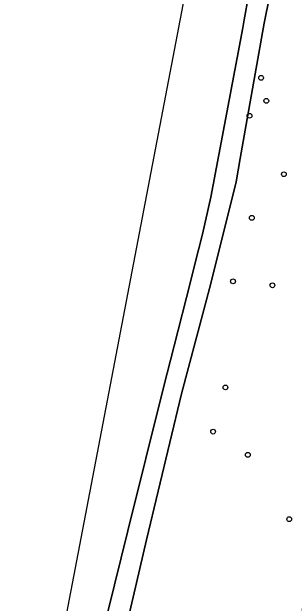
# Model space of a CAD drawing. Extents: x 162184 to 163154, y 385507 to 386516.
# Drawn here: x 162184.1 to 162241.9, y 385834.1 to 385954.9 of the extents above; entities that cross this region are included whole.
import ezdxf

# ---------------------------------------------------------------- set-up
doc = ezdxf.new("R2010")
doc.units = 0
for name, color, linetype in [('IMGEO_Boom', 7, 'Continuous'), ('IMGEO_Groenvoorziening', 7, 'Continuous'), ('IMGEO_Rietland', 7, 'Continuous'), ('IMGEO_Waterloop', 7, 'Continuous')]:
    doc.layers.add(name, color=color, linetype=linetype)

msp = doc.modelspace()

# ---------------------------------------------------------------- linework, layer by layer
at = {"layer": 'IMGEO_Boom'}
for centre in [(162235.1, 385941.43), (162236.17, 385936.73), (162232.73, 385933.68), (162239.77, 385921.73), (162233.21, 385912.81), (162229.35, 385899.84), (162237.43, 385899.03), (162227.8, 385878.16), (162225.28, 385869.12), (162232.39, 385864.38), (162240.86, 385851.23)]:
    msp.add_circle(centre, 0.489, dxfattribs=at)
at = {"layer": 'IMGEO_Groenvoorziening'}
msp.add_lwpolyline([(162236.84, 385958.03), (162235.75, 385952.62), (162232.05, 385931.87), (162230.82, 385924.95), (162229.97, 385920.16), (162224.85, 385899.37), (162218.82, 385876.85), (162211.68, 385846.98), (162201.17, 385801.91), (162209.27, 385795.31), (162208.68, 385765.08), (162222.32, 385758.8), (162221.32, 385750), (162220.41, 385741.22), (162232.21, 385740.11), (162233.67, 385741.41), (162234.61, 385750), (162240.83, 385807.12), (162242.17, 385819.84), (162249.85, 385889.22), (162251.84, 385891), (162259.74, 385890.1)], dxfattribs=at)
at = {"layer": 'IMGEO_Rietland'}
for points in [[(162232.53, 385958.23), (162231.66, 385953.28), (162231.37, 385951.65), (162224.85, 385917.06), (162223.12, 385909.49), (162221.48, 385903.07), (162220.63, 385899.71), (162217.29, 385886.64), (162215.12, 385878.15), (162207.85, 385848.86), (162196.85, 385804.4)], [(162201.17, 385801.91), (162211.68, 385846.98), (162218.82, 385876.85), (162224.85, 385899.37), (162229.97, 385920.16), (162230.82, 385924.95), (162232.05, 385931.87), (162235.75, 385952.62), (162236.84, 385958.03)]]:
    msp.add_lwpolyline(points, dxfattribs=at)
at = {"layer": 'IMGEO_Waterloop'}
for points in [[(162221.2, 385967.42), (162189.27, 385800.65), (162184.09, 385763.91), (162185.63, 385747.21)], [(162185.63, 385747.21), (162188.92, 385746.89), (162192.96, 385771.85), (162196.85, 385804.4), (162207.85, 385848.86), (162215.12, 385878.15), (162217.29, 385886.64), (162220.63, 385899.71), (162221.48, 385903.07), (162223.12, 385909.49), (162224.85, 385917.06), (162231.37, 385951.65), (162231.66, 385953.28), (162232.53, 385958.23)]]:
    msp.add_lwpolyline(points, dxfattribs=at)

doc.saveas('drawing.dxf')
